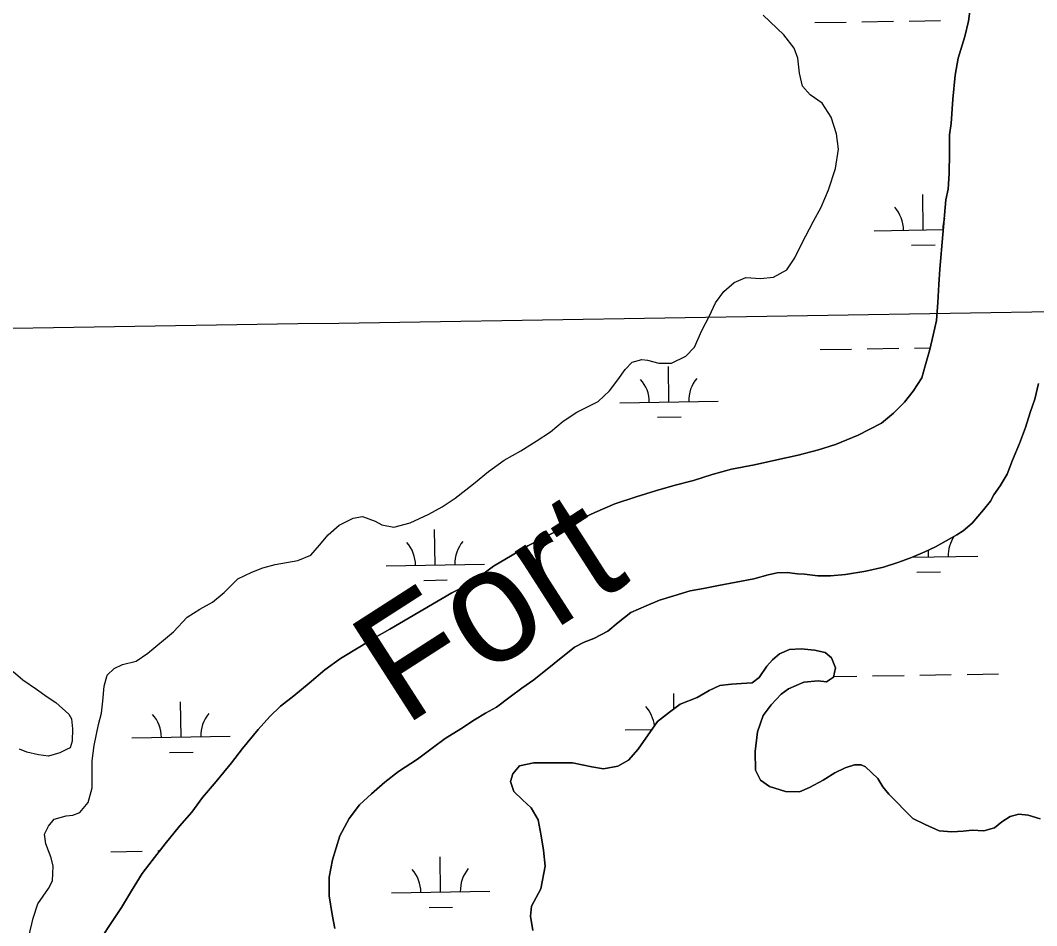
# Model space of a CAD drawing. Extents: x 3855477 to 3893699, y 299188 to 325115.
# Drawn here: x 3872357 to 3873391, y 319366 to 320286 of the extents above; entities that cross this region are included whole.
import ezdxf

# ---------------------------------------------------------------- set-up
doc = ezdxf.new("R2010")
doc.units = 0
for name, color, linetype in [('V-GRID-MAJR', 7, 'Continuous'), ('V-RIVR-IDEN', 7, 'Continuous'), ('V-TOPO-SHOR', 7, 'Continuous'), ('V-WETL-SWMP', 7, 'Continuous')]:
    doc.layers.add(name, color=color, linetype=linetype)

msp = doc.modelspace()

# ---------------------------------------------------------------- linework, layer by layer
at = {"layer": 'V-GRID-MAJR'}
msp.add_spline([(3859493.4, 319767), (3864801.7, 319851.5), (3870110.1, 319936.8), (3875418.4, 320022.9), (3880726.7, 320109.8), (3886035, 320197.4), (3891343.3, 320285.8)], degree=3, dxfattribs=at)
at = {"layer": 'V-TOPO-SHOR'}
for points in [[(3872439.6, 319352.9), (3872450.9, 319369.7), (3872460.5, 319384), (3872470.6, 319400.8), (3872481.4, 319418.7), (3872491.5, 319431.9), (3872504.7, 319448.7), (3872519.5, 319466.6), (3872531.9, 319481), (3872542.8, 319495.8), (3872556.8, 319512.2), (3872572.3, 319531), (3872583.6, 319545.8), (3872599.5, 319565), (3872611.2, 319578.2), (3872622.1, 319588.6), (3872635.8, 319599.4), (3872651.1, 319612.3), (3872667.1, 319625.6), (3872683.1, 319637.2), (3872702.7, 319649), (3872717.6, 319658.3), (3872733.3, 319667.2), (3872796.4, 319704), (3872815.6, 319713.7), (3872838.7, 319731), (3872857.9, 319742.4), (3872873.6, 319751.7), (3872896, 319763.4), (3872919.1, 319775.2), (3872941.9, 319785.8), (3872962.3, 319794.4), (3872984, 319801.8), (3873003.6, 319807.6), (3873023.7, 319813.4), (3873042.2, 319818.4), (3873061.1, 319824.2), (3873080.8, 319829.6), (3873104.4, 319834.3), (3873126.9, 319839.3), (3873148.6, 319844), (3873169.4, 319849.4), (3873186.7, 319854.8), (3873198.1, 319859.7), (3873209.9, 319864.2), (3873220.9, 319870.2), (3873233.5, 319876.7), (3873245.6, 319886.8), (3873256.9, 319898), (3873265.8, 319909.2), (3873274.7, 319922.8), (3873278.1, 319934.7), (3873282.6, 319951.3), (3873286, 319966), (3873289.3, 319981), (3873290.7, 319999.2), (3873292, 320017.4), (3873293, 320033.3), (3873299.1, 320103.7), (3873301.4, 320114.4), (3873302.3, 320130.6), (3873302.8, 320151.2), (3873302.6, 320169.7), (3873304.4, 320181.2), (3873306, 320206.1), (3873308.5, 320230.3), (3873311.4, 320247.7), (3873318.2, 320269.9), (3873321.9, 320285.4), (3873323.7, 320298)], [(3873145.4, 320044.8), (3873152.5, 320059.1), (3873164.4, 320082), (3873172.1, 320096.3), (3873179.7, 320113.8), (3873186.8, 320135.5), (3873189.7, 320155.1), (3873187.9, 320170.9), (3873182.4, 320187.7), (3873173.3, 320201.8), (3873161, 320210.6), (3873153, 320219.4), (3873150.2, 320232.6), (3873148.4, 320247.8), (3873144.5, 320257.8), (3873134.3, 320271.4), (3873113, 320291.6)], [(3872366.1, 319354.5), (3872370.5, 319373), (3872375.1, 319387.9), (3872386, 319403.3), (3872390.1, 319411.3), (3872390.9, 319426), (3872388.7, 319434.4), (3872383.2, 319448.6), (3872382, 319458.6), (3872386.1, 319466.6), (3872391.8, 319474), (3872403.9, 319477.4), (3872410.8, 319478), (3872418.1, 319480.7), (3872426.4, 319490.8), (3872430.4, 319505.7), (3872430.6, 319533.1), (3872432.5, 319548.9), (3872436.9, 319570.1), (3872439.9, 319581.7), (3872441.3, 319593.9), (3872442.7, 319609.2), (3872445.7, 319620.3), (3872453, 319627.2), (3872461.4, 319631), (3872475.1, 319634.4), (3872487.1, 319642.5), (3872513.1, 319664.4), (3872527.2, 319679.4), (3872540.2, 319687.5), (3872552.8, 319694.5), (3872564.8, 319704.2), (3872578.8, 319718.1), (3872593, 319725.1), (3872604, 319729.5), (3872616.6, 319732.8), (3872639.7, 319736.8), (3872652.8, 319742.3), (3872661.7, 319752.4), (3872670.5, 319763.1), (3872681.9, 319772.7), (3872696.1, 319779.8), (3872705.6, 319781.5), (3872718.3, 319776.9), (3872725.2, 319773.3), (3872737.3, 319770.9), (3872754.1, 319775.3), (3872773, 319784), (3872786.6, 319791.6), (3872799.7, 319800.2), (3872818.5, 319814.7), (3872833.6, 319827.5), (3872849.8, 319838.8), (3872866.5, 319848.5), (3872882.2, 319858.3), (3872896.8, 319867.9), (3872909.8, 319878.7), (3872923.4, 319887.8), (3872945.4, 319898.7), (3872956.9, 319909.4), (3872965.2, 319920.5), (3872972.9, 319931.2), (3872979.7, 319938.7), (3872989.7, 319941.4), (3872995.5, 319940.5), (3873007.1, 319937.5), (3873019.8, 319937.6), (3873034.4, 319944.7), (3873043.3, 319953.8), (3873050.9, 319970.8), (3873058.6, 319985.6), (3873064.8, 319998.9), (3873073.1, 320010.6), (3873083.5, 320019.7), (3873095.5, 320024.6), (3873110.3, 320023.8), (3873123.5, 320025), (3873137.1, 320032.6), (3873145.4, 320044.8)], [(3873393.3, 319917), (3873389.5, 319901), (3873384.9, 319887.5), (3873380, 319872.3), (3873373.8, 319855.9), (3873366.9, 319838.8), (3873361.2, 319824.8), (3873354.2, 319812.8), (3873347.9, 319803.6), (3873344.5, 319797.1), (3873337.4, 319788.3), (3873325.7, 319775), (3873316.7, 319767), (3873310, 319762.9), (3873288.3, 319750.7), (3873277.6, 319745.8), (3873264.2, 319740), (3873251.2, 319735.1), (3873235.7, 319730.1), (3873217.5, 319725.9), (3873196.9, 319722.8), (3873181.8, 319721.4), (3873168.7, 319721.3), (3873155.2, 319723.1), (3873148.1, 319723.4), (3873137.7, 319724.8), (3873127.4, 319724.3), (3873118.3, 319722.2), (3873103.6, 319718.4), (3873085.8, 319715), (3873067.6, 319711.5), (3873052.5, 319708.5), (3873038.7, 319706), (3873022.1, 319701), (3873007.8, 319696.4), (3872994, 319690.7), (3872978.6, 319684.1), (3872965.6, 319674), (3872955, 319665.1), (3872940.8, 319657.4), (3872930.9, 319653.7), (3872921.1, 319648.8), (3872879.8, 319615.6), (3872867.6, 319607.1), (3872855.8, 319598.2), (3872841.7, 319587.7), (3872830.6, 319581.6), (3872819.6, 319574.7), (3872805.4, 319565.7), (3872789.7, 319556), (3872777.9, 319547.1), (3872761.4, 319534.9), (3872742.1, 319522.4), (3872728.3, 319511.5), (3872714.6, 319499.7), (3872702.4, 319488.5), (3872691.9, 319474.4), (3872682.6, 319456.8), (3872675, 319432.5)], [(3873069, 319609.8), (3873080.9, 319611.1), (3873091.2, 319611.7), (3873102, 319612.4), (3873108.9, 319617.9), (3873116.9, 319629.4), (3873122.7, 319636), (3873129.7, 319642), (3873139.9, 319646.5), (3873151.8, 319647.2), (3873165.3, 319645.7), (3873176.2, 319643.2), (3873182.7, 319637.9), (3873186.7, 319627.7), (3873184.6, 319618.4), (3873177.7, 319613.5), (3873169, 319614.4), (3873154.4, 319613.2), (3873138.8, 319606.4), (3873131.3, 319600.9), (3873121.2, 319590), (3873113.2, 319579.1), (3873107.5, 319562.8), (3873105.1, 319542.7), (3873105.3, 319523.8), (3873110.3, 319513.6), (3873119.6, 319507.2), (3873135.9, 319502), (3873150, 319501.7), (3873160.2, 319506.2), (3873174.2, 319513.4), (3873185.9, 319521.1), (3873196.7, 319526.1), (3873205.9, 319529), (3873212.9, 319529.1), (3873217.2, 319526.9), (3873229.8, 319515.2), (3873234.8, 319506.6), (3873240.9, 319499.2), (3873265.5, 319474.6), (3873278.1, 319468.3), (3873292.2, 319462), (3873305.2, 319461.1), (3873316.5, 319461.8), (3873325.7, 319462.5), (3873337.6, 319462.1), (3873348.4, 319464.9), (3873355.9, 319471), (3873364.5, 319476.5), (3873373.1, 319478.8), (3873382.8, 319477.8), (3873394.8, 319474.2)], [(3872350.1, 319624), (3872359.9, 319615.6), (3872374, 319606.1), (3872384.8, 319598.2), (3872393.5, 319592.4), (3872406.6, 319580.7), (3872409.4, 319575.9), (3872410.6, 319565.7), (3872410.2, 319553.3), (3872408.1, 319546.3), (3872404.4, 319544.7), (3872397.5, 319541.3)], [(3872878.8, 319360.6), (3872876.5, 319375.2), (3872877.4, 319385.5), (3872886.9, 319402.9), (3872891.4, 319426.2), (3872889.6, 319442.4), (3872887.2, 319457), (3872884.3, 319473.2), (3872877.1, 319485.5), (3872868.4, 319493.5), (3872859.6, 319502), (3872856.2, 319512.3), (3872858.3, 319519.9), (3872865.2, 319528.1), (3872879.7, 319531), (3872898.7, 319531.2), (3872919.2, 319531), (3872938.7, 319526.9), (3872950.7, 319524.9), (3872965.2, 319527.8), (3872976, 319533.9), (3872986.1, 319544.9), (3873005.7, 319573.3), (3873018, 319582.6), (3873028.7, 319590.9), (3873045.9, 319597.6), (3873058.3, 319604.8), (3873069, 319609.8)], [(3872397.5, 319541.3), (3872386.2, 319538), (3872376, 319539.4), (3872364.1, 319542), (3872356.5, 319545.1)], [(3872675, 319432.5), (3872671.7, 319415), (3872671.5, 319395.9), (3872674.6, 319376.9), (3872677.5, 319362.6)]]:
    msp.add_lwpolyline(points, dxfattribs=at)
at = {"layer": 'V-WETL-SWMP'}
for p, q in [((3873165.6, 320284), (3873197.6, 320284.5)), ((3873213.6, 320284.8), (3873245.6, 320285.3)), ((3873261.6, 320285.5), (3873293.6, 320286.1)), ((3873275.9, 320073.1), (3873275.4, 320109.1)), ((3873225.9, 320072.3), (3873296.5, 320073.5)), ((3873264.2, 320057.5), (3873288.2, 320057.9)), ((3873171.1, 319951.3), (3873203.1, 319951.9)), ((3873219.1, 319952.1), (3873251.1, 319952.7)), ((3873267.1, 319952.9), (3873283.1, 319953.2)), ((3873017.3, 319898.1), (3873016.7, 319934.1)), ((3872967.3, 319897.3), (3873067.3, 319898.9)), ((3873005.6, 319882.5), (3873029.6, 319882.9)), ((3872779.5, 319732.3), (3872778.9, 319768.3)), ((3873281.4, 319740.5), (3873281.2, 319747.5)), ((3872729.5, 319731.5), (3872829.5, 319733.2)), ((3873264.7, 319740.2), (3873331.4, 319741.3)), ((3873269.6, 319724.9), (3873293.6, 319725.3)), ((3872767.8, 319716.7), (3872791.8, 319717.1)), ((3873184.7, 319618.9), (3873208.5, 319619.2)), ((3873224.5, 319619.5), (3873256.5, 319620)), ((3873272.5, 319620.3), (3873304.5, 319620.8)), ((3873320.5, 319621.1), (3873352.5, 319621.6)), ((3873022.4, 319586), (3873022.2, 319601.5)), ((3872520.9, 319557.3), (3872520.3, 319593.3)), ((3872470.9, 319556.5), (3872570.9, 319558.1)), ((3872972.7, 319564.7), (3873000.1, 319565.1)), ((3872509.2, 319541.7), (3872533.2, 319542.1)), ((3872449.4, 319440.7), (3872481.4, 319441.2)), ((3872497.4, 319441.5), (3872499.1, 319441.5)), ((3872784.9, 319399.7), (3872784.4, 319435.7)), ((3872734.9, 319398.9), (3872834.9, 319400.5)), ((3872773.2, 319384.1), (3872797.2, 319384.5))]:
    msp.add_line(p, q, dxfattribs=at)
for points in [[(3873323.7, 320298), (3873321.9, 320285.4), (3873318.2, 320269.9), (3873311.4, 320247.7), (3873308.5, 320230.3), (3873306, 320206.1), (3873304.4, 320181.2), (3873302.6, 320169.7), (3873302.8, 320151.2), (3873302.3, 320130.6), (3873301.4, 320114.4), (3873299.1, 320103.7), (3873293, 320033.3), (3873292, 320017.4), (3873290.7, 319999.2), (3873289.3, 319981), (3873286, 319966), (3873282.6, 319951.3), (3873278.1, 319934.7), (3873274.7, 319922.8), (3873265.8, 319909.2), (3873256.9, 319898), (3873245.6, 319886.8), (3873233.5, 319876.7), (3873220.9, 319870.2), (3873209.9, 319864.2), (3873198.1, 319859.7), (3873186.7, 319854.8), (3873169.4, 319849.4), (3873148.6, 319844), (3873126.9, 319839.3), (3873104.4, 319834.3), (3873080.8, 319829.6), (3873061.1, 319824.2), (3873042.2, 319818.4), (3873023.7, 319813.4), (3873003.6, 319807.6), (3872984, 319801.8), (3872962.3, 319794.4), (3872941.9, 319785.8), (3872919.1, 319775.2), (3872896, 319763.4), (3872873.6, 319751.7), (3872857.9, 319742.4), (3872838.7, 319731), (3872815.6, 319713.7), (3872796.4, 319704), (3872733.3, 319667.2), (3872717.6, 319658.3), (3872702.7, 319649), (3872683.1, 319637.2), (3872667.1, 319625.6), (3872651.1, 319612.3), (3872635.8, 319599.4), (3872622.1, 319588.6), (3872611.2, 319578.2), (3872599.5, 319565), (3872583.6, 319545.8), (3872572.3, 319531), (3872556.8, 319512.2), (3872542.8, 319495.8), (3872531.9, 319481), (3872519.5, 319466.6), (3872504.7, 319448.7), (3872491.5, 319431.9), (3872481.4, 319418.7), (3872470.6, 319400.8), (3872460.5, 319384), (3872450.9, 319369.7), (3872439.6, 319352.9)], [(3873110.3, 320023.8), (3873123.5, 320025), (3873137.1, 320032.6), (3873145.4, 320044.8), (3873152.5, 320059.1), (3873164.4, 320082), (3873172.1, 320096.3), (3873179.7, 320113.8), (3873186.8, 320135.5), (3873189.7, 320155.1), (3873187.9, 320170.9), (3873182.4, 320187.7), (3873173.3, 320201.8), (3873161, 320210.6), (3873153, 320219.4), (3873150.2, 320232.6), (3873148.4, 320247.8), (3873144.5, 320257.8), (3873134.3, 320271.4), (3873113, 320291.6)], [(3872366.1, 319354.5), (3872370.5, 319373), (3872375.1, 319387.9), (3872386, 319403.3), (3872390.1, 319411.3), (3872390.9, 319426), (3872388.7, 319434.4), (3872383.2, 319448.6), (3872382, 319458.6), (3872386.1, 319466.6), (3872391.8, 319474), (3872403.9, 319477.4), (3872410.8, 319478), (3872418.1, 319480.7), (3872426.4, 319490.8), (3872430.4, 319505.7), (3872430.6, 319533.1), (3872432.5, 319548.9), (3872436.9, 319570.1), (3872439.9, 319581.7), (3872441.3, 319593.9), (3872442.7, 319609.2), (3872445.7, 319620.3), (3872453, 319627.2), (3872461.4, 319631), (3872475.1, 319634.4), (3872487.1, 319642.5), (3872513.1, 319664.4), (3872527.2, 319679.4), (3872540.2, 319687.5), (3872552.8, 319694.5), (3872564.8, 319704.2), (3872578.8, 319718.1), (3872593, 319725.1), (3872604, 319729.5), (3872616.6, 319732.8), (3872639.7, 319736.8), (3872652.8, 319742.3), (3872661.7, 319752.4), (3872670.5, 319763.1), (3872681.9, 319772.7), (3872696.1, 319779.8), (3872705.6, 319781.5), (3872718.3, 319776.9), (3872725.2, 319773.3), (3872737.3, 319770.9), (3872754.1, 319775.3), (3872773, 319784), (3872786.6, 319791.6), (3872799.7, 319800.2), (3872818.5, 319814.7), (3872833.6, 319827.5), (3872849.8, 319838.8), (3872866.5, 319848.5), (3872882.2, 319858.3), (3872896.8, 319867.9), (3872909.8, 319878.7), (3872923.4, 319887.8), (3872945.4, 319898.7), (3872956.9, 319909.4), (3872965.2, 319920.5), (3872972.9, 319931.2), (3872979.7, 319938.7), (3872989.7, 319941.4), (3872995.5, 319940.5), (3873007.1, 319937.5), (3873019.8, 319937.6), (3873034.4, 319944.7), (3873043.3, 319953.8), (3873050.9, 319970.8), (3873058.6, 319985.6), (3873064.8, 319998.9), (3873073.1, 320010.6), (3873083.5, 320019.7), (3873095.5, 320024.6), (3873110.3, 320023.8)], [(3872955, 319665.1), (3872965.6, 319674), (3872978.6, 319684.1), (3872994, 319690.7), (3873007.8, 319696.4), (3873022.1, 319701), (3873038.7, 319706), (3873052.5, 319708.5), (3873067.6, 319711.5), (3873085.8, 319715), (3873103.6, 319718.4), (3873118.3, 319722.2), (3873127.4, 319724.3), (3873137.7, 319724.8), (3873148.1, 319723.4), (3873155.2, 319723.1), (3873168.7, 319721.3), (3873181.8, 319721.4), (3873196.9, 319722.8), (3873217.5, 319725.9), (3873235.7, 319730.1), (3873251.2, 319735.1), (3873264.2, 319740), (3873277.6, 319745.8), (3873288.3, 319750.7), (3873310, 319762.9), (3873316.7, 319767), (3873325.7, 319775), (3873337.4, 319788.3), (3873344.5, 319797.1), (3873347.9, 319803.6), (3873354.2, 319812.8), (3873361.2, 319824.8), (3873366.9, 319838.8), (3873373.8, 319855.9), (3873380, 319872.3), (3873384.9, 319887.5), (3873389.5, 319901), (3873393.3, 319917)], [(3872677.5, 319362.6), (3872674.6, 319376.9), (3872671.5, 319395.9), (3872671.7, 319415), (3872675, 319432.5), (3872682.6, 319456.8), (3872691.9, 319474.4), (3872702.4, 319488.5), (3872714.6, 319499.7), (3872728.3, 319511.5), (3872742.1, 319522.4), (3872761.4, 319534.9), (3872777.9, 319547.1), (3872789.7, 319556), (3872805.4, 319565.7), (3872819.6, 319574.7), (3872830.6, 319581.6), (3872841.7, 319587.7), (3872855.8, 319598.2), (3872867.6, 319607.1), (3872879.8, 319615.6), (3872921.1, 319648.8), (3872930.9, 319653.7), (3872940.8, 319657.4), (3872955, 319665.1)], [(3873394.8, 319474.2), (3873382.8, 319477.8), (3873373.1, 319478.8), (3873364.5, 319476.5), (3873355.9, 319471), (3873348.4, 319464.9), (3873337.6, 319462.1), (3873325.7, 319462.5), (3873316.5, 319461.8), (3873305.2, 319461.1), (3873292.2, 319462), (3873278.1, 319468.3), (3873265.5, 319474.6), (3873240.9, 319499.2), (3873234.8, 319506.6), (3873229.8, 319515.2), (3873217.2, 319526.9), (3873212.9, 319529.1), (3873205.9, 319529), (3873196.7, 319526.1), (3873185.9, 319521.1), (3873174.2, 319513.4), (3873160.2, 319506.2), (3873150, 319501.7), (3873135.9, 319502), (3873119.6, 319507.2), (3873110.3, 319513.6), (3873105.3, 319523.8), (3873105.1, 319542.7), (3873107.5, 319562.8), (3873113.2, 319579.1), (3873121.2, 319590), (3873131.3, 319600.9), (3873138.8, 319606.4), (3873154.4, 319613.2), (3873169, 319614.4), (3873177.7, 319613.5), (3873184.6, 319618.4), (3873186.7, 319627.7), (3873182.7, 319637.9), (3873176.2, 319643.2), (3873165.3, 319645.7), (3873151.8, 319647.2), (3873139.9, 319646.5), (3873129.7, 319642), (3873122.7, 319636), (3873116.9, 319629.4), (3873108.9, 319617.9), (3873102, 319612.4), (3873091.2, 319611.7), (3873080.9, 319611.1), (3873069, 319609.8)], [(3872350.1, 319624), (3872359.9, 319615.6), (3872374, 319606.1), (3872384.8, 319598.2), (3872393.5, 319592.4), (3872406.6, 319580.7), (3872409.4, 319575.9), (3872410.6, 319565.7), (3872410.2, 319553.3), (3872408.1, 319546.3), (3872404.4, 319544.7), (3872397.5, 319541.3), (3872386.2, 319538), (3872376, 319539.4), (3872364.1, 319542), (3872356.5, 319545.1)], [(3873069, 319609.8), (3873058.3, 319604.8), (3873045.9, 319597.6), (3873028.7, 319590.9), (3873018, 319582.6), (3873005.7, 319573.3), (3872986.1, 319544.9), (3872976, 319533.9), (3872965.2, 319527.8), (3872950.7, 319524.9), (3872938.7, 319526.9), (3872919.2, 319531), (3872898.7, 319531.2), (3872879.7, 319531), (3872865.2, 319528.1), (3872858.3, 319519.9), (3872856.2, 319512.3), (3872859.6, 319502), (3872868.4, 319493.5), (3872877.1, 319485.5), (3872884.3, 319473.2), (3872887.2, 319457), (3872889.6, 319442.4), (3872891.4, 319426.2), (3872886.9, 319402.9), (3872877.4, 319385.5), (3872876.5, 319375.2), (3872878.8, 319360.6)]]:
    msp.add_lwpolyline(points, dxfattribs=at)
for centre, start, end in [((3873220.7, 320072.7), 0.1615, 41.7052), ((3873331.2, 320074.5), 162.8764, 181.7052), ((3872962.1, 319897.7), 0.1615, 41.7052), ((3873072.6, 319899.5), 140.1615, 181.7052), ((3872724.3, 319731.9), 0.1615, 41.7052), ((3872834.7, 319733.7), 140.1615, 181.7052), ((3873336.6, 319741.9), 146.4794, 181.7052), ((3872967.5, 319565), 5.9792, 41.7052), ((3872465.7, 319556.9), 0.1615, 41.7052), ((3872576.1, 319558.7), 140.1615, 181.7052), ((3872729.7, 319399.3), 0.1615, 41.7052), ((3872840.2, 319401.1), 140.1615, 181.7052)]:
    msp.add_arc(centre, 35.2, start, end, dxfattribs=at)

# ---------------------------------------------------------------- texts
at = {"layer": 'V-RIVR-IDEN'}
msp.add_text('Fort', height=116, rotation=32.7353, dxfattribs=at).set_placement((3872747.6, 319567.6))

doc.saveas('drawing.dxf')
